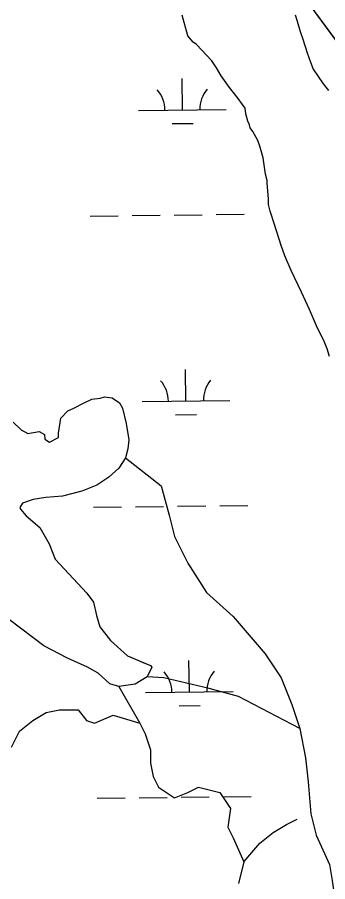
# Model space of a CAD drawing. Extents: x 3694830 to 3732949, y 415201 to 440970.
# Drawn here: x 3718562 to 3718916, y 437213 to 438201 of the extents above; entities that cross this region are included whole.
import ezdxf

# ---------------------------------------------------------------- set-up
doc = ezdxf.new("R2010")
doc.units = 0
for name, color, linetype in [('V-SITE-VEGE', 7, 'Continuous'), ('V-TOPO-SHOR', 7, 'Continuous'), ('V-WETL-SWMP', 7, 'Continuous')]:
    doc.layers.add(name, color=color, linetype=linetype)

msp = doc.modelspace()

# ---------------------------------------------------------------- linework, layer by layer
at = {"layer": 'V-SITE-VEGE'}
for p, q in [((3718756.34, 438179.63), (3718749.6, 438202.98)), ((3718878.8, 438203.58), (3718881.2, 438196.11)), ((3718881.2, 438196.11), (3718884.58, 438184.44)), ((3718762.49, 438172.19), (3718756.34, 438179.63)), ((3718884.58, 438184.44), (3718886.98, 438176.97)), ((3718766.26, 438169.42), (3718762.49, 438172.19)), ((3718886.98, 438176.97), (3718890.34, 438167.16)), ((3718783.73, 438150.83), (3718766.26, 438169.42)), ((3718890.34, 438167.16), (3718892.27, 438160.16)), ((3718892.27, 438160.16), (3718896.1, 438149.42)), ((3718788.95, 438142.92), (3718783.73, 438150.83)), ((3718794.17, 438133.6), (3718788.95, 438142.92)), ((3718896.1, 438149.42), (3718899.45, 438141.49)), ((3718899.45, 438141.49), (3718910.82, 438124.73)), ((3718803.65, 438120.57), (3718794.17, 438133.6)), ((3718813.58, 438108.01), (3718803.65, 438120.57)), ((3718910.82, 438124.73), (3718916.97, 438116.82)), ((3718818.79, 438101.03), (3718813.58, 438108.01)), ((3718821.63, 438096.84), (3718818.79, 438101.03)), ((3718822.62, 438090.29), (3718821.63, 438096.84)), ((3718824.56, 438081.88), (3718822.62, 438090.29)), ((3718826.47, 438077.69), (3718824.56, 438081.88)), ((3718827.43, 438074.42), (3718826.47, 438077.69)), ((3718830.28, 438070.23), (3718827.43, 438074.42)), ((3718835.98, 438059.97), (3718830.28, 438070.23)), ((3718838.37, 438053.44), (3718835.98, 438059.97)), ((3718842.23, 438039.9), (3718838.37, 438053.44)), ((3718844.73, 438021.19), (3718842.23, 438039.9)), ((3718846.66, 438014.18), (3718844.73, 438021.19)), ((3718846.68, 438011.37), (3718846.66, 438014.18)), ((3718847.69, 438002.02), (3718846.68, 438011.37)), ((3718848.23, 437993.13), (3718847.69, 438002.02)), ((3718848.29, 437986.57), (3718848.23, 437993.13)), ((3718850.22, 437979.1), (3718848.29, 437986.57)), ((3718855.03, 437963.69), (3718850.22, 437979.1)), ((3718862.72, 437939.88), (3718855.03, 437963.69)), ((3718867.03, 437928.21), (3718862.72, 437939.88)), ((3718874.19, 437911.41), (3718867.03, 437928.21)), ((3718886.1, 437886.7), (3718874.19, 437911.41)), ((3718895.16, 437866.64), (3718886.1, 437886.7)), ((3718903.27, 437847.98), (3718895.16, 437866.64)), ((3718912.32, 437829.33), (3718903.27, 437847.98)), ((3718915.19, 437821.87), (3718912.32, 437829.33)), ((3718918.07, 437812.99), (3718915.19, 437821.87))]:
    msp.add_line(p, q, dxfattribs=at)
at = {"layer": 'V-TOPO-SHOR'}
for points in [[(3719115.9, 437891.35), (3719052.59, 437985.99), (3718965.62, 438119.6), (3718873.08, 438245.55), (3718765.23, 438386.12), (3718692.87, 438489.81), (3718662.96, 438544.78), (3718639.3, 438576.79), (3718610.77, 438609.5), (3718570.42, 438660.99), (3718533.54, 438706.92), (3718507.1, 438742.41), (3718486.93, 438775.81), (3718464.66, 438818.26), (3718446.57, 438850.97), (3718427.79, 438879.5), (3718403.43, 438912.2), (3718368.65, 438969.27), (3718338.73, 439017.28), (3718332.26, 439029.97)], [(3718556.99, 437737.97), (3718565.98, 437729.12), (3718573.56, 437725.07), (3718586.58, 437727.23), (3718592.78, 437723.86), (3718592.83, 437718.36), (3718598.34, 437714.98), (3718608.59, 437720.55), (3718608.55, 437725.36), (3718611.15, 437742.53), (3718619.32, 437750.83), (3718625.47, 437753.62), (3718637.77, 437759.9), (3718646.65, 437764.09), (3718656.25, 437765.54), (3718661.04, 437766.96), (3718669.97, 437765.66), (3718678.25, 437760.23), (3718681.73, 437754.09), (3718685.99, 437736.29), (3718688.89, 437717.78), (3718687.6, 437707.48), (3718684.94, 437697.17), (3718677.49, 437685.44), (3718665.91, 437675.06), (3718652.26, 437666.03), (3718635.17, 437659.02), (3718613.26, 437653.35), (3718594.06, 437651.83), (3718579.67, 437649.65), (3718567.36, 437645.43), (3718564.65, 437640.6), (3718565.35, 437638.55), (3718571.59, 437631.06), (3718587.48, 437617.47), (3718597.93, 437599.03), (3718604.93, 437581.24), (3718625.7, 437558.78), (3718640.93, 437542.44), (3718648.56, 437532.21), (3718652.11, 437517.14), (3718655.65, 437504.13), (3718668.13, 437488.46), (3718687.49, 437470.78), (3718705.39, 437463.38), (3718713.65, 437460.02), (3718715.04, 437457.97), (3718709.64, 437446.95), (3718695.99, 437438.6), (3718677.48, 437435.7), (3718667.17, 437439.05), (3718654.03, 437451.29), (3718641.62, 437458.05), (3718618.9, 437468.15), (3718592.02, 437482.34), (3718552.67, 437512.21)], [(3718684.94, 437697.17), (3718725.74, 437665.19), (3718734.88, 437631.65), (3718740.98, 437607.27), (3718756.22, 437576.78), (3718777.56, 437543.25), (3718808.05, 437515.81), (3718844.63, 437473.13), (3718862.92, 437445.69), (3718875.11, 437415.21), (3718884.26, 437387.77), (3718890.36, 437354.24), (3718893.41, 437326.8), (3718896.45, 437290.22), (3718902.55, 437265.83), (3718917.79, 437232.29), (3718920.84, 437214), (3718923.89, 437192.66)], [(3718884.26, 437387.77), (3718814.14, 437424.35), (3718780.61, 437433.5), (3718728.78, 437445.69), (3718709.64, 437446.95)], [(3718677.48, 437435.7), (3718701.35, 437393.87), (3718707.44, 437381.67), (3718713.54, 437363.38), (3718713.54, 437348.14), (3718716.59, 437332.9), (3718722.69, 437320.7), (3718740.98, 437308.51), (3718756.22, 437314.6), (3718768.42, 437320.7), (3718792.8, 437314.6), (3718805, 437296.31), (3718801.95, 437274.97), (3718808.05, 437262.78), (3718820.24, 437235.34), (3718814.14, 437210.95)], [(3718555.02, 437366.43), (3718564.16, 437384.72), (3718579.41, 437396.92), (3718594.65, 437406.06), (3718609.89, 437409.11), (3718631.23, 437409.11), (3718640.38, 437396.92), (3718649.52, 437393.87), (3718670.86, 437403.01), (3718701.35, 437393.87)], [(3718820.24, 437235.34), (3718838.53, 437256.68), (3718853.77, 437268.88), (3718869.02, 437278.02), (3718881.21, 437284.12)]]:
    msp.add_lwpolyline(points, dxfattribs=at)
at = {"layer": 'V-WETL-SWMP'}
for p, q in [((3718965.61, 438119.6), (3718873.08, 438245.55)), ((3718750.05, 438094.75), (3718749.62, 438130.75)), ((3718700.05, 438094.15), (3718800.05, 438095.35)), ((3718738.24, 438079.18), (3718762.23, 438079.46)), ((3718644.65, 437973.41), (3718676.64, 437973.79)), ((3718692.64, 437973.99), (3718724.64, 437974.37)), ((3718740.64, 437974.56), (3718772.64, 437974.94)), ((3718788.64, 437975.13), (3718820.63, 437975.51)), ((3718754.02, 437762.1), (3718753.59, 437798.1)), ((3718646.65, 437764.09), (3718656.25, 437765.54)), ((3718656.25, 437765.54), (3718661.04, 437766.95)), ((3718661.04, 437766.95), (3718669.97, 437765.66)), ((3718669.97, 437765.66), (3718678.24, 437760.23)), ((3718625.47, 437753.63), (3718637.77, 437759.9)), ((3718637.77, 437759.9), (3718646.65, 437764.09)), ((3718678.24, 437760.23), (3718681.73, 437754.09)), ((3718704.02, 437761.5), (3718804.01, 437762.69)), ((3718611.15, 437742.53), (3718619.32, 437750.83)), ((3718619.32, 437750.83), (3718625.47, 437753.63)), ((3718681.73, 437754.09), (3718685.99, 437736.29)), ((3718742.2, 437746.53), (3718766.2, 437746.81)), ((3718556.99, 437737.97), (3718565.98, 437729.12)), ((3718608.55, 437725.36), (3718611.15, 437742.53)), ((3718685.99, 437736.29), (3718688.89, 437717.78)), ((3718565.98, 437729.12), (3718573.56, 437725.07)), ((3718573.56, 437725.07), (3718586.58, 437727.23)), ((3718586.58, 437727.23), (3718592.78, 437723.85)), ((3718608.59, 437720.55), (3718608.55, 437725.36)), ((3718592.78, 437723.85), (3718592.83, 437718.37)), ((3718592.83, 437718.37), (3718598.34, 437714.98)), ((3718598.34, 437714.98), (3718608.59, 437720.55)), ((3718688.89, 437717.78), (3718687.6, 437707.48)), ((3718687.6, 437707.48), (3718684.94, 437697.17)), ((3718684.94, 437697.17), (3718677.49, 437685.44)), ((3718677.49, 437685.44), (3718665.91, 437675.06)), ((3718652.26, 437666.03), (3718635.17, 437659.02)), ((3718665.91, 437675.06), (3718652.26, 437666.03)), ((3718635.17, 437659.02), (3718613.26, 437653.35)), ((3718579.67, 437649.65), (3718567.36, 437645.43)), ((3718594.06, 437651.82), (3718579.67, 437649.65)), ((3718613.26, 437653.35), (3718594.06, 437651.82)), ((3718567.36, 437645.43), (3718564.65, 437640.6)), ((3718564.65, 437640.6), (3718565.35, 437638.55)), ((3718565.35, 437638.55), (3718571.59, 437631.06)), ((3718648.61, 437640.76), (3718680.61, 437641.14)), ((3718696.61, 437641.33), (3718728.61, 437641.72)), ((3718744.61, 437641.91), (3718776.6, 437642.29)), ((3718792.6, 437642.48), (3718824.6, 437642.86)), ((3718571.59, 437631.06), (3718587.48, 437617.47)), ((3718587.48, 437617.47), (3718597.93, 437599.03)), ((3718597.93, 437599.03), (3718604.93, 437581.25)), ((3718604.93, 437581.25), (3718640.93, 437542.43)), ((3718640.93, 437542.43), (3718648.56, 437532.21)), ((3718648.56, 437532.21), (3718652.11, 437517.14)), ((3718592.02, 437482.34), (3718552.67, 437512.21)), ((3718652.11, 437517.14), (3718655.65, 437504.13)), ((3718655.65, 437504.13), (3718668.13, 437488.46)), ((3718668.13, 437488.46), (3718687.49, 437470.78)), ((3718618.9, 437468.15), (3718592.02, 437482.34)), ((3718687.49, 437470.78), (3718713.65, 437460.01)), ((3718641.62, 437458.05), (3718618.9, 437468.15)), ((3718713.65, 437460.01), (3718715.04, 437457.97)), ((3718757.99, 437429.45), (3718757.56, 437465.44)), ((3718654.03, 437451.29), (3718641.62, 437458.05)), ((3718667.17, 437439.05), (3718654.03, 437451.29)), ((3718715.04, 437457.97), (3718709.64, 437446.95)), ((3718677.48, 437435.7), (3718667.17, 437439.05)), ((3718709.64, 437446.95), (3718695.99, 437438.6)), ((3718695.99, 437438.6), (3718677.48, 437435.7)), ((3718707.99, 437428.85), (3718807.98, 437430.04)), ((3718746.17, 437413.87), (3718770.17, 437414.16)), ((3718796.57, 437309.83), (3718828.57, 437310.21)), ((3718652.58, 437308.11), (3718684.58, 437308.49)), ((3718700.58, 437308.68), (3718732.58, 437309.06)), ((3718748.57, 437309.26), (3718780.57, 437309.64))]:
    msp.add_line(p, q, dxfattribs=at)
for centre, start, end in [((3718694.81, 438094.57), 359.91153, 41.45519), ((3718805.28, 438095.88), 139.91153, 181.45519), ((3718698.77, 437761.91), 359.91153, 41.45519), ((3718809.25, 437763.23), 139.91153, 181.45519), ((3718702.74, 437429.26), 359.91153, 41.45519), ((3718813.22, 437430.58), 139.91153, 181.45519)]:
    msp.add_arc(centre, 35.25, start, end, dxfattribs=at)

doc.saveas('drawing.dxf')
